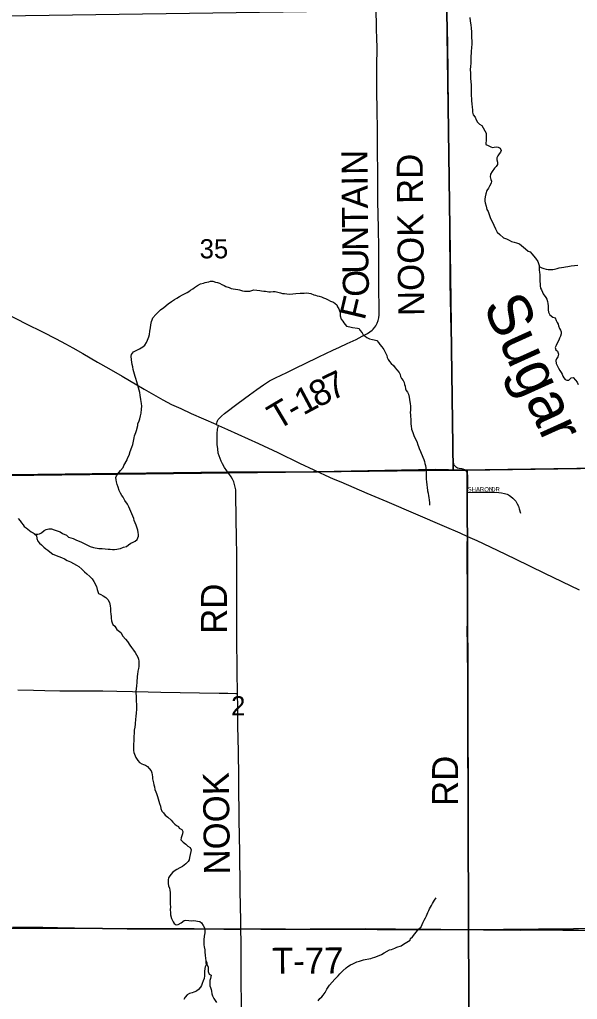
# Model space of a CAD drawing. Extents: x 1985906 to 2360102, y 891258 to 1222054.
# Drawn here: x 2161758 to 2168192, y 987802 to 999101 of the extents above; entities that cross this region are included whole.
import ezdxf

# ---------------------------------------------------------------- set-up
doc = ezdxf.new("R2010")
doc.units = 0
for name, color, linetype in [('GM_X_County_Road', 7, 'Continuous'), ('GM_X_County_Road_Text', 7, 'Continuous'), ('GM_X_Minor_River', 7, 'Continuous'), ('GM_X_Minor_River_Text', 7, 'Continuous'), ('GM_X_Section', 7, 'Continuous'), ('GM_X_Section_Text', 7, 'Continuous'), ('GM_X_Township', 7, 'Continuous'), ('GM_X_Township_Road', 7, 'Continuous'), ('GM_X_Township_Road_Text', 7, 'Continuous'), ('GM_X_Township_Subdivision', 7, 'Continuous'), ('GM_X_Township_Subdivision_Text', 7, 'Continuous'), ('GM_X_US_Route', 7, 'Continuous')]:
    doc.layers.add(name, color=color, linetype=linetype)

msp = doc.modelspace()

# ---------------------------------------------------------------- linework, layer by layer
at = {"layer": 'GM_X_County_Road'}
for points in [[(2164150, 993897), (2164123, 993936), (2164099, 993979), (2164083, 994008), (2164071, 994039), (2164059, 994070), (2164050, 994103), (2164043, 994151), (2164038, 994200), (2164038, 994250), (2164037, 994334), (2164039, 994366), (2164041, 994380), (2164044, 994392), (2164047, 994403), (2164053, 994420)], [(2164273, 991330), (2164273, 991333), (2164268, 991579), (2164266, 991727), (2164265, 991841), (2164264, 991907), (2164263, 992055), (2164263, 992137), (2164262, 992268), (2164262, 992432), (2164262, 992579), (2164263, 992678), (2164262, 992907), (2164259, 993153), (2164256, 993317), (2164255, 993399), (2164253, 993580), (2164253, 993628), (2164251, 993677), (2164246, 993709), (2164238, 993741), (2164228, 993771), (2164214, 993800), (2164199, 993828), (2164170, 993868), (2164150, 993897)], [(2164310, 988612), (2164309, 988709), (2164303, 989053), (2164301, 989217), (2164299, 989365), (2164297, 989496), (2164292, 989874), (2164291, 990021), (2164288, 990152), (2164285, 990382), (2164282, 990644), (2164279, 990825), (2164277, 990939), (2164276, 991021), (2164275, 991169), (2164273, 991330)], [(2161674, 988635), (2161787, 988635), (2161932, 988635), (2162024, 988634), (2162195, 988630), (2162391, 988627), (2162687, 988623), (2162803, 988622), (2162998, 988618), (2163194, 988618), (2163408, 988618), (2163671, 988617), (2163851, 988616), (2163982, 988615), (2164113, 988611), (2164261, 988612), (2164292, 988612), (2164310, 988612)], [(2164318, 987692), (2164315, 988069), (2164314, 988233), (2164312, 988463), (2164310, 988612)]]:
    msp.add_lwpolyline(points, dxfattribs=at)
at = {"layer": 'GM_X_Minor_River'}
for points in [[(2166951, 999126), (2166957, 999082)], [(2166957, 999082), (2166964, 999040), (2166968, 999004), (2166970, 998959), (2166972, 998925), (2166971, 998901), (2166973, 998845), (2166973, 998819), (2166971, 998779), (2166968, 998735), (2166966, 998715), (2166964, 998678), (2166962, 998654), (2166963, 998622), (2166961, 998594), (2166959, 998564), (2166957, 998520), (2166960, 998488), (2166960, 998431), (2166962, 998381), (2166965, 998353), (2166965, 998315), (2166967, 998293), (2166967, 998227), (2166970, 998189), (2166970, 998161), (2166974, 998132), (2166978, 998088), (2166981, 998064), (2166983, 998034), (2166989, 998004), (2167011, 997974), (2167025, 997944), (2167040, 997920), (2167064, 997896), (2167088, 997880), (2167104, 997854), (2167126, 997820), (2167138, 997792), (2167141, 997752), (2167139, 997728), (2167139, 997704), (2167137, 997680), (2167137, 997660), (2167163, 997648), (2167193, 997634), (2167213, 997628), (2167233, 997630), (2167255, 997634), (2167279, 997630), (2167301, 997620), (2167312, 997592), (2167304, 997572), (2167290, 997552), (2167274, 997530), (2167264, 997506), (2167264, 997484), (2167269, 997458), (2167271, 997430), (2167257, 997407), (2167235, 997387), (2167209, 997351), (2167188, 997319), (2167186, 997289), (2167192, 997259), (2167200, 997236), (2167196, 997214), (2167179, 997182), (2167167, 997156), (2167149, 997132), (2167137, 997092), (2167128, 997057), (2167124, 997029), (2167126, 997007), (2167128, 996987), (2167140, 996951), (2167149, 996913), (2167161, 996887), (2167189, 996809), (2167214, 996765), (2167228, 996729), (2167248, 996689), (2167266, 996651), (2167297, 996621), (2167339, 996583), (2167375, 996573), (2167407, 996559), (2167431, 996541), (2167463, 996535), (2167489, 996525), (2167525, 996514), (2167571, 996476), (2167595, 996458), (2167626, 996432), (2167646, 996424), (2167668, 996400), (2167708, 996350), (2167736, 996312), (2167744, 996290), (2167751, 996264), (2167751, 996240)], [(2167751, 996254), (2167781, 996240), (2167805, 996232), (2167831, 996224), (2167855, 996220), (2167879, 996218), (2167907, 996219), (2167929, 996225), (2167957, 996231), (2167983, 996237), (2168007, 996241), (2168036, 996245), (2168056, 996250), (2168080, 996254), (2168102, 996258), (2168122, 996260), (2168158, 996266), (2168198, 996270)], [(2167751, 996240), (2167753, 996212), (2167755, 996190), (2167757, 996158), (2167758, 996085), (2167762, 996051), (2167764, 996031), (2167768, 996005), (2167777, 995983), (2167791, 995959), (2167797, 995939), (2167827, 995897), (2167841, 995877), (2167846, 995851), (2167850, 995829), (2167854, 995801), (2167856, 995753), (2167858, 995727), (2167873, 995695), (2167909, 995669), (2167935, 995661), (2167949, 995633), (2167959, 995609), (2167969, 995589), (2167973, 995569), (2167986, 995539), (2167998, 995519), (2168006, 995499), (2168004, 995476), (2167996, 995450), (2167984, 995426), (2167977, 995406), (2167959, 995370), (2167947, 995342), (2167937, 995318), (2167943, 995292), (2167963, 995276), (2167976, 995244), (2167968, 995211), (2167952, 995189), (2167944, 995169), (2167949, 995137), (2167957, 995113), (2167973, 995081), (2167991, 995055), (2168005, 995033), (2168015, 995011), (2168025, 994991), (2168034, 994971), (2168050, 994949), (2168072, 994943), (2168092, 994945), (2168122, 994971), (2168143, 994975), (2168172, 994943), (2168188, 994922), (2168202, 994893)], [(2162884, 993741), (2162877, 993771), (2162871, 993793), (2162869, 993819), (2162875, 993841), (2162891, 993862), (2162920, 993902), (2162952, 993938), (2162960, 993958), (2162997, 994023), (2163001, 994043), (2163021, 994077), (2163035, 994119), (2163054, 994172), (2163062, 994200), (2163072, 994240), (2163080, 994278), (2163085, 994302), (2163099, 994340), (2163107, 994364), (2163121, 994421), (2163122, 994441), (2163138, 994475), (2163146, 994499), (2163154, 994533), (2163159, 994563), (2163165, 994608), (2163167, 994644), (2163165, 994676), (2163158, 994720), (2163150, 994770), (2163144, 994802), (2163138, 994826), (2163129, 994854), (2163117, 994898), (2163109, 994925), (2163097, 994963), (2163090, 994987), (2163074, 995041), (2163068, 995067), (2163062, 995097), (2163056, 995125), (2163049, 995179), (2163043, 995219), (2163049, 995239), (2163072, 995270), (2163102, 995286), (2163142, 995306), (2163180, 995328), (2163202, 995348), (2163220, 995377), (2163233, 995405), (2163249, 995443), (2163255, 995471), (2163261, 995509), (2163266, 995546), (2163272, 995580), (2163280, 995620), (2163286, 995640), (2163293, 995662), (2163329, 995702), (2163355, 995727), (2163383, 995753), (2163422, 995783), (2163470, 995824), (2163510, 995852), (2163546, 995872), (2163570, 995888), (2163603, 995907), (2163637, 995927), (2163667, 995943), (2163689, 995955), (2163709, 995967), (2163731, 995982), (2163755, 995998), (2163776, 996012), (2163810, 996034), (2163846, 996054), (2163878, 996063), (2163898, 996069), (2163918, 996073), (2163940, 996077), (2163960, 996083), (2163986, 996085), (2164018, 996075), (2164042, 996070), (2164064, 996060), (2164090, 996046), (2164116, 996034), (2164136, 996024), (2164176, 996010), (2164200, 996000), (2164222, 995996), (2164274, 995988), (2164294, 995985), (2164330, 995975), (2164352, 995969), (2164392, 995969), (2164412, 995971), (2164436, 995979), (2164458, 995983)], [(2164458, 995983), (2164494, 995982), (2164528, 995976), (2164550, 995974), (2164574, 995970), (2164596, 995968), (2164632, 995962), (2164652, 995962), (2164682, 995965), (2164706, 995965), (2164738, 995959), (2164766, 995949), (2164790, 995943), (2164812, 995941), (2164868, 995935), (2164910, 995938), (2164946, 995942), (2164996, 995946), (2165040, 995948), (2165068, 995949), (2165096, 995945), (2165118, 995941), (2165150, 995929), (2165170, 995923), (2165192, 995917), (2165214, 995911), (2165240, 995903), (2165264, 995893), (2165286, 995883), (2165316, 995870), (2165344, 995856), (2165378, 995842), (2165416, 995810), (2165426, 995790), (2165439, 995764), (2165449, 995744), (2165455, 995724), (2165455, 995704), (2165457, 995684), (2165469, 995646), (2165488, 995624), (2165498, 995604), (2165530, 995566), (2165568, 995560), (2165598, 995550), (2165656, 995542), (2165676, 995538), (2165682, 995518), (2165708, 995488), (2165720, 995466), (2165743, 995452), (2165765, 995434), (2165793, 995421), (2165827, 995411), (2165849, 995407), (2165879, 995399), (2165899, 995379), (2165915, 995353), (2165935, 995329), (2165961, 995297), (2165972, 995275), (2165992, 995229), (2165996, 995205), (2166008, 995181), (2166024, 995159), (2166042, 995137), (2166069, 995113), (2166091, 995087), (2166111, 995063), (2166135, 995031), (2166147, 995007), (2166151, 994985), (2166164, 994963), (2166184, 994941), (2166194, 994915), (2166198, 994895), (2166204, 994873), (2166208, 994845), (2166217, 994825), (2166231, 994803), (2166243, 994781), (2166253, 994749), (2166257, 994720), (2166264, 994672), (2166268, 994648), (2166266, 994626), (2166266, 994598), (2166264, 994572), (2166266, 994542), (2166267, 994522), (2166269, 994496), (2166271, 994462), (2166271, 994436), (2166273, 994416), (2166280, 994377), (2166292, 994341), (2166306, 994307), (2166320, 994271), (2166339, 994237), (2166351, 994197), (2166361, 994177)], [(2166361, 994177), (2166367, 994157), (2166381, 994121), (2166390, 994101), (2166400, 994075), (2166410, 994055), (2166420, 994027), (2166428, 994005), (2166434, 993983), (2166440, 993959), (2166443, 993931), (2166447, 993899), (2166447, 993842), (2166447, 993822), (2166448, 993796), (2166450, 993774), (2166454, 993734), (2166458, 993708), (2166463, 993668), (2166469, 993642), (2166475, 993610), (2166479, 993590), (2166481, 993560), (2166485, 993534), (2166486, 993503)], [(2161741, 993348), (2161764, 993320), (2161778, 993298), (2161800, 993274), (2161812, 993254), (2161834, 993242), (2161854, 993224), (2161890, 993196), (2161915, 993182), (2161937, 993168), (2161969, 993166), (2161989, 993170), (2162010, 993184), (2162042, 993209), (2162064, 993221), (2162096, 993227), (2162124, 993227), (2162158, 993217), (2162202, 993202), (2162226, 993194), (2162254, 993176), (2162298, 993154), (2162322, 993134), (2162375, 993118), (2162413, 993100), (2162463, 993079), (2162489, 993069), (2162509, 993055), (2162541, 993039), (2162571, 993027), (2162609, 993015), (2162631, 993009), (2162651, 993007), (2162671, 993003), (2162711, 993002), (2162743, 993000), (2162779, 992996), (2162803, 992994), (2162829, 992992), (2162851, 992992), (2162879, 992994), (2162899, 992997), (2162921, 993003), (2162957, 993019), (2162989, 993025), (2163014, 993045), (2163040, 993064), (2163066, 993074), (2163092, 993088), (2163112, 993104), (2163128, 993144), (2163131, 993164), (2163127, 993188), (2163121, 993212), (2163109, 993247), (2163101, 993271), (2163091, 993297), (2163080, 993325), (2163074, 993347), (2163064, 993373), (2163019, 993483), (2163001, 993513), (2162973, 993557), (2162951, 993595), (2162936, 993615), (2162922, 993641), (2162908, 993669), (2162896, 993709), (2162884, 993741)], [(2161929, 993173), (2161953, 993152), (2161957, 993116), (2161969, 993088), (2161987, 993062), (2162011, 993044), (2162038, 993018), (2162062, 992998), (2162082, 992982), (2162106, 992964), (2162142, 992936), (2162210, 992909), (2162242, 992897), (2162276, 992883), (2162308, 992865), (2162343, 992847), (2162415, 992811), (2162441, 992795), (2162475, 992763), (2162505, 992734), (2162535, 992710), (2162567, 992680), (2162594, 992652), (2162614, 992622), (2162644, 992562), (2162652, 992528), (2162661, 992506), (2162667, 992485), (2162695, 992470), (2162723, 992458), (2162751, 992438), (2162777, 992414), (2162793, 992380), (2162802, 992342), (2162806, 992312), (2162808, 992280), (2162810, 992241), (2162813, 992221), (2162815, 992197), (2162817, 992169), (2162825, 992145), (2162833, 992125), (2162857, 992105), (2162880, 992069), (2162926, 992035), (2162950, 991991), (2162980, 991955), (2163002, 991929), (2163029, 991889), (2163049, 991859), (2163073, 991831), (2163091, 991803), (2163107, 991777), (2163120, 991749), (2163128, 991727), (2163134, 991703), (2163134, 991665), (2163132, 991641), (2163129, 991617), (2163121, 991589), (2163117, 991551), (2163115, 991530), (2163110, 991458), (2163108, 991418), (2163102, 991384), (2163100, 991356), (2163099, 991326), (2163101, 991306), (2163101, 991271), (2163103, 991245), (2163108, 991199), (2163108, 991171), (2163108, 991143), (2163102, 991109), (2163097, 991061), (2163095, 991039), (2163089, 990978), (2163087, 990940), (2163080, 990908), (2163080, 990874), (2163076, 990834), (2163074, 990810), (2163075, 990786), (2163071, 990745), (2163071, 990721), (2163071, 990699), (2163073, 990673), (2163075, 990649), (2163090, 990611), (2163098, 990591), (2163120, 990557), (2163140, 990535), (2163168, 990519), (2163188, 990511), (2163210, 990503), (2163234, 990489), (2163253, 990467), (2163277, 990439), (2163283, 990415), (2163287, 990393), (2163289, 990369)], [(2163289, 990369), (2163291, 990347), (2163304, 990299), (2163308, 990275), (2163314, 990253), (2163318, 990223), (2163330, 990195), (2163337, 990175), (2163349, 990141), (2163357, 990117), (2163363, 990087), (2163373, 990063), (2163384, 990031), (2163388, 990004), (2163398, 989972), (2163416, 989952), (2163436, 989926), (2163466, 989903), (2163505, 989869), (2163527, 989847), (2163547, 989823), (2163569, 989809), (2163589, 989797), (2163599, 989777), (2163629, 989761), (2163639, 989739), (2163638, 989713), (2163630, 989687), (2163622, 989667), (2163618, 989642), (2163644, 989616), (2163674, 989591), (2163697, 989571), (2163725, 989555), (2163735, 989529), (2163733, 989509), (2163719, 989438), (2163712, 989412), (2163702, 989392), (2163674, 989364), (2163636, 989335), (2163606, 989321), (2163573, 989301), (2163553, 989289), (2163521, 989265), (2163489, 989228), (2163475, 989204), (2163470, 989180), (2163470, 989140), (2163476, 989112), (2163486, 989084), (2163492, 989064), (2163495, 989036), (2163493, 989005), (2163494, 988903), (2163498, 988867), (2163496, 988839), (2163500, 988799), (2163500, 988777), (2163509, 988737), (2163531, 988697), (2163541, 988677), (2163565, 988661), (2163585, 988667), (2163623, 988687), (2163657, 988711), (2163677, 988715), (2163709, 988712), (2163743, 988710), (2163763, 988712), (2163789, 988708), (2163809, 988704), (2163835, 988700), (2163857, 988684), (2163877, 988654), (2163889, 988626), (2163893, 988592), (2163893, 988572), (2163892, 988552), (2163888, 988530), (2163884, 988488), (2163882, 988464), (2163882, 988432), (2163887, 988409), (2163893, 988375), (2163895, 988349), (2163897, 988313), (2163904, 988275), (2163906, 988253), (2163916, 988225), (2163918, 988205), (2163932, 988179), (2163934, 988151), (2163933, 988123), (2163945, 988093), (2163967, 988081), (2163961, 988045), (2163953, 988020), (2163954, 987960), (2163960, 987940), (2163966, 987918)], [(2165200, 987786), (2165222, 987812), (2165243, 987833), (2165261, 987853), (2165281, 987883), (2165303, 987921), (2165334, 987966), (2165394, 988034), (2165433, 988074), (2165453, 988097), (2165487, 988133), (2165523, 988165), (2165545, 988181), (2165576, 988202), (2165600, 988214), (2165648, 988234), (2165678, 988244), (2165702, 988251), (2165724, 988257), (2165744, 988261), (2165786, 988271), (2165808, 988275), (2165830, 988283), (2165854, 988291), (2165905, 988310), (2165931, 988320), (2165963, 988340), (2166025, 988373), (2166047, 988379), (2166087, 988395), (2166110, 988405), (2166160, 988420), (2166188, 988440), (2166262, 988486), (2166268, 988506), (2166289, 988523), (2166361, 988613), (2166389, 988640), (2166402, 988666), (2166414, 988692), (2166426, 988718), (2166440, 988744), (2166452, 988766), (2166465, 988805), (2166477, 988827), (2166487, 988847), (2166511, 988887), (2166522, 988909), (2166544, 988945), (2166562, 988974)], [(2163907, 988251), (2163906, 988223), (2163910, 988203), (2163898, 988177), (2163894, 988157), (2163891, 988126), (2163889, 988102), (2163889, 988074), (2163885, 988044), (2163877, 988016), (2163862, 987984), (2163856, 987964), (2163844, 987944), (2163820, 987915), (2163800, 987899), (2163766, 987885), (2163747, 987877), (2163719, 987871), (2163691, 987856), (2163667, 987830), (2163651, 987800)], [(2163966, 987918), (2163970, 987896), (2163976, 987866), (2163983, 987842), (2163999, 987812), (2164029, 987768)]]:
    msp.add_lwpolyline(points, dxfattribs=at)
at = {"layer": 'GM_X_Section'}
for points in [[(2172101, 999284), (2172146, 993983), (2166921, 993907), (2166761, 993904), (2166685, 999219), (2172101, 999362)], [(2166685, 999219), (2166761, 993904), (2161600, 993843), (2161308, 993843), (2161282, 999139)], [(2166921, 993907), (2172146, 993983), (2172194, 988653), (2166936, 988603)], [(2166761, 993904), (2166921, 993907), (2166936, 988603), (2161660, 988624), (2161600, 993843)], [(2166936, 988603), (2166967, 983230), (2161689, 983230), (2161660, 988624)], [(2172194, 988653), (2172279, 983302), (2166967, 983230), (2166936, 988603)]]:
    msp.add_lwpolyline(points, close=True, dxfattribs=at)
at = {"layer": 'GM_X_Township'}
for points in [[(2172090, 999358), (2172123, 995677), (2172150, 993985), (2169506, 993945), (2166863, 993906), (2166552, 993914), (2165196, 993888), (2164159, 993884), (2156648, 993789), (2155970, 993782), (2150653, 993720), (2150432, 993719), (2145197, 993643), (2141215, 993611), (2141187, 998951), (2141185, 999312)], [(2156648, 993789), (2164159, 993884), (2165196, 993888), (2166552, 993914), (2166863, 993906), (2169506, 993945), (2172150, 993985), (2172155, 991966), (2172160, 990930), (2172244, 985925), (2172246, 985858), (2172283, 983305), (2172310, 981461), (2172321, 979011), (2172324, 978045), (2172328, 978009), (2172332, 977974), (2172384, 975341), (2172384, 975256), (2172414, 972560), (2169718, 972555), (2167077, 972563), (2161683, 972547)]]:
    msp.add_lwpolyline(points, dxfattribs=at)
at = {"layer": 'GM_X_Township_Road'}
for points in [[(2164026, 994432), (2164031, 994446), (2164036, 994461), (2164042, 994476), (2164050, 994488), (2164062, 994504), (2164085, 994527), (2164121, 994560), (2164280, 994678), (2164408, 994773), (2164496, 994836), (2164572, 994891), (2164607, 994914), (2164642, 994934), (2164711, 994970), (2164839, 995033), (2164957, 995090), (2165046, 995133), (2165208, 995212), (2165371, 995290), (2165446, 995324), (2165535, 995365), (2165639, 995414), (2165711, 995451), (2165741, 995465), (2165770, 995481), (2165797, 995499), (2165823, 995519), (2165836, 995531), (2165857, 995556), (2165866, 995570), (2165875, 995584), (2165882, 995599), (2165893, 995630), (2165900, 995663), (2165904, 995695), (2165905, 995728), (2165904, 995827), (2165903, 995942), (2165903, 996140), (2165903, 996318), (2165903, 996402), (2165903, 996465), (2165897, 996697), (2165892, 997009), (2165889, 997321), (2165887, 997600), (2165885, 997830), (2165883, 998059), (2165880, 998273), (2165878, 998502), (2165879, 998619), (2165881, 998722), (2165881, 998798), (2165877, 998863), (2165873, 999011), (2165871, 999230)], [(2166794, 993940), (2166783, 993950), (2166772, 993964), (2166765, 993980), (2166761, 993996), (2166758, 994028), (2166757, 994146), (2166754, 994309), (2166753, 994424), (2166751, 994539), (2166750, 994686), (2166749, 994767), (2166748, 994851), (2166745, 995023), (2166745, 995097), (2166741, 995261), (2166739, 995376), (2166736, 995556), (2166733, 995654), (2166728, 995917), (2166726, 996032), (2166724, 996229), (2166719, 996607), (2166719, 996722), (2166719, 996968), (2166718, 997099), (2166713, 997411), (2166711, 997592), (2166710, 997739), (2166706, 998002), (2166704, 998199), (2166702, 998331), (2166700, 998511), (2166696, 998790), (2166693, 999020), (2166691, 999119)], [(2166890, 993909), (2166875, 993915), (2166860, 993919), (2166828, 993925), (2166811, 993930), (2166796, 993938), (2166794, 993940)], [(2166925, 993649), (2166927, 993748), (2166927, 993830), (2166927, 993846), (2166925, 993862), (2166921, 993876), (2166913, 993889), (2166902, 993900), (2166890, 993909)], [(2166923, 993142), (2166923, 993144), (2166925, 993242), (2166924, 993373), (2166924, 993586), (2166925, 993649)], [(2166938, 988607), (2166938, 988737), (2166937, 988884), (2166938, 988968), (2166937, 989038), (2166937, 989106), (2166936, 989248), (2166936, 989316), (2166935, 989452), (2166935, 989555), (2166934, 989784), (2166932, 990260), (2166929, 990669), (2166928, 990817), (2166928, 990964), (2166928, 991226), (2166928, 991439), (2166927, 991620), (2166925, 991751), (2166923, 991898), (2166922, 992062), (2166923, 992160), (2166923, 992308), (2166924, 992521), (2166922, 992882), (2166921, 993029), (2166923, 993142)], [(2161738, 991374), (2161917, 991369), (2162048, 991366), (2162220, 991362), (2162390, 991361), (2162586, 991360), (2162719, 991359), (2162881, 991355), (2163061, 991352), (2163242, 991349), (2163388, 991347), (2163831, 991339), (2164060, 991334), (2164159, 991332), (2164251, 991331), (2164273, 991330)], [(2164310, 988612), (2164424, 988615), (2164539, 988614), (2164718, 988612), (2164800, 988612), (2164882, 988613), (2165111, 988615), (2165373, 988615), (2165553, 988617), (2165750, 988619), (2165881, 988618), (2166093, 988615), (2166192, 988613), (2166339, 988612), (2166503, 988613), (2166618, 988612), (2166781, 988609), (2166938, 988607)], [(2166938, 988607), (2166977, 988607), (2167108, 988606), (2167256, 988605), (2167436, 988603), (2167534, 988602), (2167665, 988604), (2167763, 988605), (2167878, 988604), (2168025, 988600), (2168205, 988599), (2168631, 988596), (2169025, 988593), (2169352, 988589), (2169548, 988588), (2169585, 988590), (2169621, 988592)], [(2166941, 987770), (2166939, 988048), (2166939, 988245), (2166938, 988573), (2166938, 988607)]]:
    msp.add_lwpolyline(points, dxfattribs=at)
at = {"layer": 'GM_X_Township_Subdivision'}
msp.add_lwpolyline([(2166925, 993649), (2166978, 993650), (2167124, 993650), (2167237, 993651), (2167286, 993649), (2167318, 993645), (2167350, 993637), (2167381, 993627), (2167396, 993621), (2167410, 993613), (2167423, 993603), (2167448, 993582), (2167471, 993559), (2167481, 993546), (2167490, 993533), (2167498, 993519), (2167511, 993489), (2167522, 993458), (2167534, 993411)], dxfattribs=at)
at = {"layer": 'GM_X_US_Route'}
msp.add_lwpolyline([(2161496, 995764), (2161835, 995594), (2162023, 995499), (2162181, 995419), (2162286, 995364), (2162371, 995316), (2162487, 995251), (2162657, 995151), (2162786, 995077), (2162941, 994988), (2163196, 994839), (2163409, 994717), (2163511, 994664), (2163617, 994615), (2163738, 994560), (2164020, 994435), (2164026, 994432), (2164053, 994420), (2164154, 994374), (2164512, 994213), (2164737, 994108), (2164987, 993987), (2165151, 993910), (2165284, 993848), (2165375, 993807), (2165464, 993769), (2165765, 993640), (2165992, 993544), (2166656, 993260), (2166836, 993181), (2166923, 993142), (2167031, 993094), (2167268, 992981), (2167475, 992881), (2167814, 992718), (2168214, 992526)], dxfattribs=at)

# ---------------------------------------------------------------- texts
at = {"layer": 'GM_X_County_Road_Text'}
for s, rotation, p in [('RD', 90, (2164150, 992018)), ('NOOK', 90.6844, (2164185, 989244))]:
    msp.add_text(s, height=300, rotation=rotation, dxfattribs=at).set_placement(p)
at = {"layer": 'GM_X_Minor_River_Text'}
msp.add_text('Sugar', height=500.1, rotation=294.3046, dxfattribs=at).set_placement((2167098, 995803))
at = {"layer": 'GM_X_Section_Text'}
for s, p in [('35', (2163835, 996348)), ('2', (2164198, 991078))]:
    msp.add_text(s, height=221, rotation=0, dxfattribs=at).set_placement(p)
at = {"layer": 'GM_X_Township_Road_Text'}
for s, rotation, p in [('N', 90.5319, (2165772, 997311)), ('NOOK RD', 90.6002, (2166426, 995684)), ('I', 90.5361, (2165773, 997188)), ('A', 90.5322, (2165775, 996924)), ('T', 90.5314, (2165777, 996699)), ('N', 90.5319, (2165780, 996435)), ('U', 90.5355, (2165782, 996171)), ('O', 92.0804, (2165792, 995910)), ('F', 76.6564, (2165737, 995625)), ('8', 26.4464, (2165192, 994620)), ('7', 25.7551, (2165356, 994702)), ('1', 28.0315, (2165030, 994534)), ('T', 30.7796, (2164734, 994361)), ('-', 29.5512, (2164925, 994475)), ('RD', 90, (2166816, 990033)), ('T-77', 0.3499, (2164669, 988097))]:
    msp.add_text(s, height=300, rotation=rotation, dxfattribs=at).set_placement(p)
at = {"layer": 'GM_X_Township_Subdivision_Text'}
for s, p in [('SHARON', (2166926, 993660)), ('DR', (2167198, 993660))]:
    msp.add_text(s, height=50, rotation=0, dxfattribs=at).set_placement(p)

doc.saveas('drawing.dxf')
